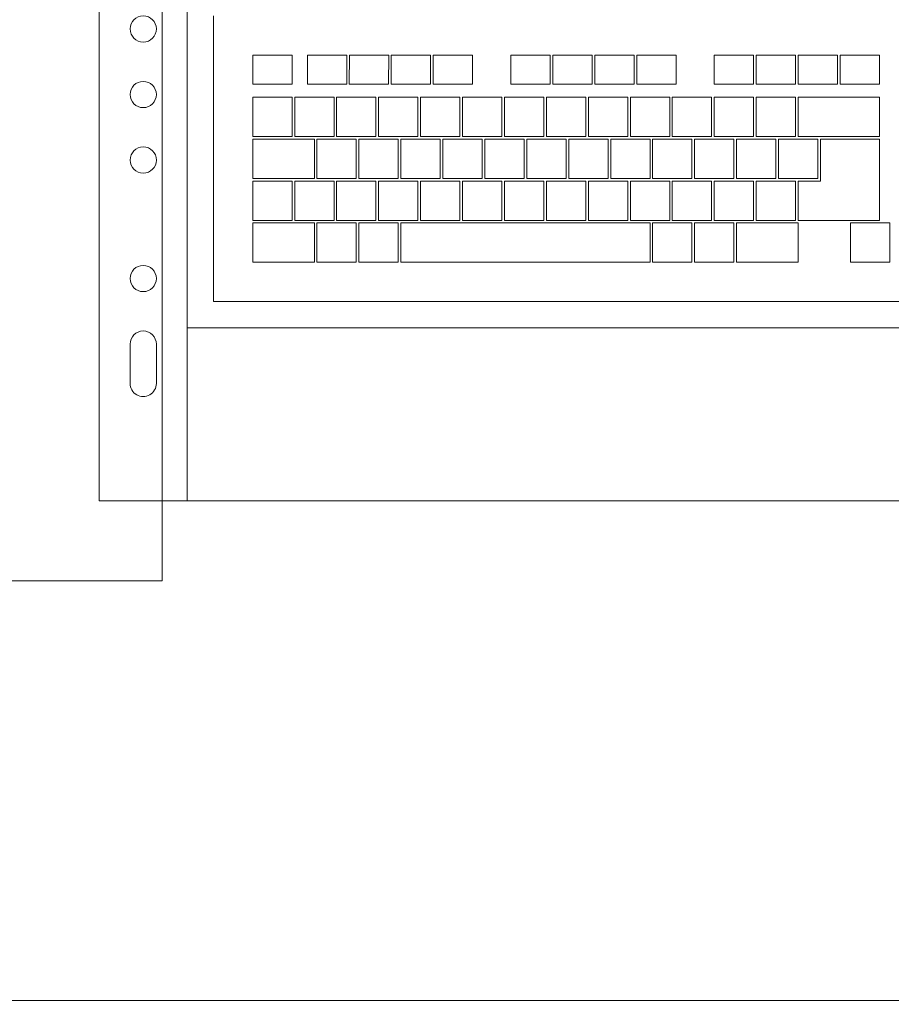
# Model space of a CAD drawing. Header units: millimetres. Extents: x -692150 to 2662533, y -92609 to 65084.
# Tile 578 of 656: x -38650 to -38318, y 23675 to 24051. Entities that reach past the tile are written whole.
import ezdxf
from ezdxf import colors
from ezdxf.entities.mleader import LeaderData, LeaderLine
from ezdxf.math import Vec2, Vec3

# ---------------------------------------------------------------- set-up
doc = ezdxf.new("R2010")
doc.units = ezdxf.units.MM
doc.layers.get('Defpoints').update_dxf_attribs({"color": 30})
for name, color, linetype, lineweight, true_color in [('00_АР_Подложка', 7, 'Continuous', 0, 0x9b9292), ('09_АР_Мебель', 7, 'Continuous', 9, 0x000000), ('1. ПОДЛОЖКА', 7, 'Continuous', 0, 0x9b9292)]:
    doc.layers.add(name, color=color, linetype=linetype, lineweight=lineweight, true_color=true_color)
doc.layers.add('06_АР_Мебель', color=4, linetype='Continuous', lineweight=9)
doc.layers.add('17_АР_Текст', color=235, linetype='Continuous', lineweight=0)
doc.layers.add('11_АР_Номер мебели', color=1, linetype='Continuous', lineweight=13, plot=False)
doc.styles.add('_ТЕКСТОВЫЙ', font='arial.ttf', dxfattribs={"width": 0.8})
doc.styles.get("Standard").update_dxf_attribs({"font": 'arial.ttf'})

# ---------------------------------------------------------------- blocks, each defined once
blk = doc.blocks.new('_DotSmall')
at = {"color": 0, "linetype": 'ByBlock', "const_width": 0.5}
blk.add_lwpolyline([(-0.0625, 0, 1), (0.0625, 0, 1)], format="xyb", close=True, dxfattribs=at)
blk = doc.blocks.new('_Dot')
at = {"color": 0, "linetype": 'ByBlock', "lineweight": -2}
blk.add_line((-0.5, 0), (-1, 0), dxfattribs=at)
at = {"color": 0, "linetype": 'ByBlock', "const_width": 0.5}
blk.add_lwpolyline([(-0.25, 0, 1), (0.25, 0, 1)], format="xyb", close=True, dxfattribs=at)
blk = doc.blocks.new('Компьютер')
at = {"layer": '00_АР_Подложка', "lineweight": 0}
for p, q in [((-248.04, -7.03), (-240.97, -206.91)), ((-274.45, -208.09), (-281.52, -8.22)), ((-233.66, -130.6), (-237.52, -21.67)), ((-31.11, -29.37), (-46.11, -29.9)), ((-45.72, -40.9), (-46.11, -29.9)), ((-31.11, -29.37), (-30.73, -40.37)), ((-15.12, -28.81), (-30.12, -29.34)), ((-29.73, -40.33), (-30.12, -29.34)), ((-15.12, -28.81), (-14.74, -39.8)), ((0.87, -28.24), (-14.13, -28.77)), ((-13.74, -39.77), (-14.13, -28.77)), ((0.87, -28.24), (1.25, -39.24)), ((16.86, -27.68), (1.86, -28.21)), ((2.25, -39.2), (1.86, -28.21)), ((16.86, -27.68), (17.24, -38.67)), ((-154.2, -33.73), (-169.19, -34.26)), ((-154.2, -33.73), (-153.82, -44.72)), ((-138.21, -33.16), (-153.2, -33.69)), ((-152.82, -44.69), (-153.2, -33.69)), ((-138.21, -33.16), (-137.83, -44.16)), ((-108.65, -32.12), (-123.64, -32.65)), ((-123.25, -43.64), (-123.64, -32.65)), ((-108.65, -32.12), (-108.26, -43.11)), ((-92.66, -31.55), (-107.65, -32.08)), ((-107.26, -43.08), (-107.65, -32.08)), ((-92.66, -31.55), (-92.27, -42.55)), ((-76.67, -30.99), (-91.66, -31.52)), ((-91.27, -42.51), (-91.66, -31.52)), ((-76.67, -30.99), (-76.28, -41.98)), ((-60.68, -30.42), (-75.67, -30.95)), ((-75.28, -41.94), (-75.67, -30.95)), ((-60.68, -30.42), (-60.29, -41.41)), ((-207, -35.6), (-222, -36.13)), ((-221.61, -47.12), (-222, -36.13)), ((-207, -35.6), (-206.62, -46.59)), ((-186.18, -34.86), (-201.17, -35.39)), ((-200.79, -46.39), (-201.17, -35.39)), ((-186.18, -34.86), (-185.8, -45.85)), ((-170.19, -34.3), (-185.18, -34.83)), ((-184.8, -45.82), (-185.18, -34.83)), ((-170.19, -34.3), (-169.81, -45.29)), ((-168.81, -45.25), (-169.19, -34.26)), ((-30.73, -40.37), (-45.72, -40.9)), ((-14.74, -39.8), (-29.73, -40.33)), ((1.25, -39.24), (-13.74, -39.77)), ((17.24, -38.67), (2.25, -39.2)), ((-153.82, -44.72), (-168.81, -45.25)), ((-137.83, -44.16), (-152.82, -44.69)), ((-108.26, -43.11), (-123.25, -43.64)), ((-92.27, -42.55), (-107.26, -43.08)), ((-76.28, -41.98), (-91.27, -42.51)), ((-60.29, -41.41), (-75.28, -41.94)), ((-29.55, -45.33), (-14.56, -44.8)), ((-14.56, -44.8), (-14.03, -59.79)), ((-13.56, -44.76), (17.42, -43.67)), ((-13.03, -59.75), (-13.56, -44.76)), ((17.42, -43.67), (17.95, -58.66)), ((-206.62, -46.59), (-221.61, -47.12)), ((-185.8, -45.85), (-200.79, -46.39)), ((-169.81, -45.29), (-184.8, -45.82)), ((-141.48, -49.29), (-126.49, -48.76)), ((-126.49, -48.76), (-125.96, -63.75)), ((-125.49, -48.72), (-110.5, -48.19)), ((-124.96, -63.71), (-125.49, -48.72)), ((-110.5, -48.19), (-109.97, -63.18)), ((-109.5, -48.16), (-94.51, -47.63)), ((-108.97, -63.15), (-109.5, -48.16)), ((-94.51, -47.63), (-93.98, -62.62)), ((-93.51, -47.59), (-78.52, -47.06)), ((-92.98, -62.58), (-93.51, -47.59)), ((-78.52, -47.06), (-77.99, -62.05)), ((-77.52, -47.03), (-62.53, -46.5)), ((-76.99, -62.02), (-77.52, -47.03)), ((-62.53, -46.5), (-62, -61.49)), ((-61.53, -46.46), (-46.54, -45.93)), ((-61, -61.45), (-61.53, -46.46)), ((-46.54, -45.93), (-46.01, -60.92)), ((-45.54, -45.89), (-30.55, -45.36)), ((-45.01, -60.89), (-45.54, -45.89)), ((-30.55, -45.36), (-30.02, -60.35)), ((-29.02, -60.32), (-29.55, -45.33)), ((-221.43, -52.12), (-206.44, -51.59)), ((-220.9, -67.11), (-221.43, -52.12)), ((-206.44, -51.59), (-205.91, -66.58)), ((-205.44, -51.55), (-190.45, -51.02)), ((-204.91, -66.54), (-205.44, -51.55)), ((-190.45, -51.02), (-189.92, -66.01)), ((-189.45, -50.99), (-174.46, -50.46)), ((-188.92, -65.98), (-189.45, -50.99)), ((-174.46, -50.46), (-173.93, -65.45)), ((-173.46, -50.42), (-158.47, -49.89)), ((-172.93, -65.41), (-173.46, -50.42)), ((-158.47, -49.89), (-157.94, -64.88)), ((-157.47, -49.86), (-142.48, -49.33)), ((-156.94, -64.85), (-157.47, -49.86)), ((-142.48, -49.33), (-141.95, -64.32)), ((-140.95, -64.28), (-141.48, -49.29)), ((-14.03, -59.79), (-29.02, -60.32)), ((17.95, -58.66), (-13.03, -59.75)), ((-4.5, -60.45), (17.99, -59.66)), ((17.99, -59.66), (19.08, -90.64)), ((-125.96, -63.75), (-140.95, -64.28)), ((-109.97, -63.18), (-124.96, -63.71)), ((-93.98, -62.62), (-108.97, -63.15)), ((-100.44, -63.85), (-85.45, -63.32)), ((-77.99, -62.05), (-92.98, -62.58)), ((-85.45, -63.32), (-84.92, -78.31)), ((-84.45, -63.28), (-69.46, -62.75)), ((-83.92, -78.27), (-84.45, -63.28)), ((-62, -61.49), (-76.99, -62.02)), ((-69.46, -62.75), (-68.93, -77.74)), ((-68.46, -62.72), (-53.47, -62.19)), ((-67.93, -77.71), (-68.46, -62.72)), ((-46.01, -60.92), (-61, -61.45)), ((-53.47, -62.19), (-52.94, -77.18)), ((-52.47, -62.15), (-37.48, -61.62)), ((-51.94, -77.14), (-52.47, -62.15)), ((-30.02, -60.35), (-45.01, -60.89)), ((-37.48, -61.62), (-36.95, -76.61)), ((-36.48, -61.58), (-21.49, -61.05)), ((-35.95, -76.57), (-36.48, -61.58)), ((-21.49, -61.05), (-20.96, -76.04)), ((-20.49, -61.02), (-5.5, -60.49)), ((-19.96, -76.01), (-20.49, -61.02)), ((-5.5, -60.49), (-4.97, -75.48)), ((-3.93, -76.44), (-4.5, -60.45)), ((-205.91, -66.58), (-220.9, -67.11)), ((-220.86, -68.11), (-197.38, -67.28)), ((-189.92, -66.01), (-204.91, -66.54)), ((-197.38, -67.28), (-196.85, -82.27)), ((-196.38, -67.24), (-181.39, -66.71)), ((-195.85, -82.23), (-196.38, -67.24)), ((-173.93, -65.45), (-188.92, -65.98)), ((-181.39, -66.71), (-180.86, -81.7)), ((-180.39, -66.68), (-165.4, -66.15)), ((-179.86, -81.67), (-180.39, -66.68)), ((-157.94, -64.88), (-172.93, -65.41)), ((-165.4, -66.15), (-164.87, -81.14)), ((-164.4, -66.11), (-149.41, -65.58)), ((-163.87, -81.1), (-164.4, -66.11)), ((-141.95, -64.32), (-156.94, -64.85)), ((-149.41, -65.58), (-148.88, -80.57)), ((-148.41, -65.54), (-133.42, -65.01)), ((-147.88, -80.54), (-148.41, -65.54)), ((-133.42, -65.01), (-132.89, -80.01)), ((-132.42, -64.98), (-117.43, -64.45)), ((-131.89, -79.97), (-132.42, -64.98)), ((-117.43, -64.45), (-116.9, -79.44)), ((-116.43, -64.41), (-101.44, -63.88)), ((-115.9, -79.4), (-116.43, -64.41)), ((-101.44, -63.88), (-100.91, -78.87)), ((-99.91, -78.84), (-100.44, -63.85)), ((-220.33, -83.1), (-220.86, -68.11)), ((-84.92, -78.31), (-99.91, -78.84)), ((-68.93, -77.74), (-83.92, -78.27)), ((-76.39, -79.01), (-61.4, -78.48)), ((-52.94, -77.18), (-67.93, -77.71)), ((-61.4, -78.48), (-60.87, -93.47)), ((-60.4, -78.44), (-45.41, -77.91)), ((-59.87, -93.43), (-60.4, -78.44)), ((-36.95, -76.61), (-51.94, -77.14)), ((-45.41, -77.91), (-44.88, -92.9)), ((-44.41, -77.87), (-29.42, -77.34)), ((-43.88, -92.87), (-44.41, -77.87)), ((-20.96, -76.04), (-35.95, -76.57)), ((-29.42, -77.34), (-28.89, -92.33)), ((-28.42, -77.31), (-13.43, -76.78)), ((-27.89, -92.3), (-28.42, -77.31)), ((-4.97, -75.48), (-19.96, -76.01)), ((-13.43, -76.78), (-12.9, -91.77)), ((-12.43, -76.74), (-3.93, -76.44)), ((-11.9, -91.73), (-12.43, -76.74)), ((-196.85, -82.27), (-220.33, -83.1)), ((-180.86, -81.7), (-195.85, -82.23)), ((-188.32, -82.97), (-173.33, -82.44)), ((-164.87, -81.14), (-179.86, -81.67)), ((-173.33, -82.44), (-172.8, -97.43)), ((-172.33, -82.4), (-157.34, -81.87)), ((-171.8, -97.39), (-172.33, -82.4)), ((-148.88, -80.57), (-163.87, -81.1)), ((-157.34, -81.87), (-156.81, -96.86)), ((-156.34, -81.84), (-141.35, -81.31)), ((-155.81, -96.83), (-156.34, -81.84)), ((-132.89, -80.01), (-147.88, -80.54)), ((-141.35, -81.31), (-140.82, -96.3)), ((-140.35, -81.27), (-125.36, -80.74)), ((-139.82, -96.26), (-140.35, -81.27)), ((-116.9, -79.44), (-131.89, -79.97)), ((-125.36, -80.74), (-124.83, -95.73)), ((-124.36, -80.7), (-109.37, -80.17)), ((-123.83, -95.69), (-124.36, -80.7)), ((-100.91, -78.87), (-115.9, -79.4)), ((-109.37, -80.17), (-108.84, -95.16)), ((-108.37, -80.14), (-93.38, -79.61)), ((-107.84, -95.13), (-108.37, -80.14)), ((-93.38, -79.61), (-92.85, -94.6)), ((-92.38, -79.57), (-77.39, -79.04)), ((-91.85, -94.56), (-92.38, -79.57)), ((-77.39, -79.04), (-76.86, -94.03)), ((-75.86, -94), (-76.39, -79.01)), ((-220.3, -84.1), (-205.31, -83.57)), ((-219.77, -99.09), (-220.3, -84.1)), ((-205.31, -83.57), (-204.78, -98.56)), ((-204.31, -83.53), (-189.32, -83)), ((-203.78, -98.52), (-204.31, -83.53)), ((-189.32, -83), (-188.79, -97.99)), ((-187.79, -97.96), (-188.32, -82.97)), ((-60.87, -93.47), (-75.86, -94)), ((-44.88, -92.9), (-59.87, -93.43)), ((-51.34, -94.13), (-36.35, -93.6)), ((-28.89, -92.33), (-43.88, -92.87)), ((-36.35, -93.6), (-35.82, -108.59)), ((-35.35, -93.56), (-11.86, -92.73)), ((-34.82, -108.55), (-35.35, -93.56)), ((-12.9, -91.77), (-27.89, -92.3)), ((19.08, -90.64), (-11.9, -91.73)), ((-11.86, -92.73), (-11.33, -107.72)), ((8.13, -92.03), (23.12, -91.5)), ((8.66, -107.02), (8.13, -92.03)), ((23.12, -91.5), (23.65, -106.49)), ((-172.8, -97.43), (-187.79, -97.96)), ((-156.81, -96.86), (-171.8, -97.39)), ((-163.27, -98.09), (-68.33, -94.73)), ((-140.82, -96.3), (-155.81, -96.83)), ((-124.83, -95.73), (-139.82, -96.26)), ((-108.84, -95.16), (-123.83, -95.69)), ((-92.85, -94.6), (-107.84, -95.13)), ((-76.86, -94.03), (-91.85, -94.56)), ((-68.33, -94.73), (-67.8, -109.72)), ((-67.33, -94.7), (-52.34, -94.17)), ((-66.8, -109.69), (-67.33, -94.7)), ((-52.34, -94.17), (-51.81, -109.16)), ((-50.81, -109.12), (-51.34, -94.13)), ((-204.78, -98.56), (-219.77, -99.09)), ((-219.73, -100.09), (-196.25, -99.26)), ((-219.2, -115.08), (-219.73, -100.09)), ((-188.79, -97.99), (-203.78, -98.52)), ((-196.25, -99.26), (-195.72, -114.25)), ((-195.25, -99.22), (-180.26, -98.69)), ((-194.72, -114.21), (-195.25, -99.22)), ((-180.26, -98.69), (-179.73, -113.68)), ((-179.26, -98.66), (-164.27, -98.13)), ((-178.73, -113.65), (-179.26, -98.66)), ((-164.27, -98.13), (-163.74, -113.12)), ((-162.74, -113.08), (-163.27, -98.09)), ((-35.82, -108.59), (-50.81, -109.12)), ((-11.33, -107.72), (-34.82, -108.55)), ((23.65, -106.49), (8.66, -107.02)), ((-67.8, -109.72), (-162.74, -113.08)), ((-51.81, -109.16), (-66.8, -109.69)), ((-195.72, -114.25), (-219.2, -115.08)), ((-179.73, -113.68), (-194.72, -114.21)), ((-163.74, -113.12), (-178.73, -113.65)), ((139.11, -117.41), (-233.66, -130.6)), ((-243.3, -140.95), (149.45, -127.05)), ((-233.31, -140.59), (-243.3, -140.95)), ((-264.82, -147.9), (-264.29, -162.9)), ((-254.29, -162.54), (-254.83, -147.55)), ((185.27, -191.82), (-274.45, -208.09))]:
    blk.add_line(p, q, dxfattribs=at)
for centre in [(-264.07, -27.61), (-263.19, -52.6), (-262.3, -77.58), (-260.71, -122.74)]:
    blk.add_circle(centre, 5, dxfattribs=at)
for centre, start, end in [((-259.82, -147.73), 2.0267, 182.0267), ((-259.29, -162.72), 182.0267, 2.0267)]:
    blk.add_arc(centre, 5, start, end, dxfattribs=at)
at = {"layer": '06_АР_Мебель', "lineweight": 0}
for p, q in [((-248.04, -7.03), (-240.97, -206.91)), ((-274.45, -208.09), (-281.52, -8.22)), ((-233.66, -130.6), (-237.52, -21.67)), ((-31.11, -29.37), (-46.11, -29.9)), ((-45.72, -40.9), (-46.11, -29.9)), ((-31.11, -29.37), (-30.73, -40.37)), ((-15.12, -28.81), (-30.12, -29.34)), ((-29.73, -40.33), (-30.12, -29.34)), ((-15.12, -28.81), (-14.74, -39.8)), ((0.87, -28.24), (-14.13, -28.77)), ((-13.74, -39.77), (-14.13, -28.77)), ((0.87, -28.24), (1.25, -39.24)), ((16.86, -27.68), (1.86, -28.21)), ((2.25, -39.2), (1.86, -28.21)), ((16.86, -27.68), (17.24, -38.67)), ((-154.2, -33.73), (-169.19, -34.26)), ((-154.2, -33.73), (-153.82, -44.72)), ((-138.21, -33.16), (-153.2, -33.69)), ((-152.82, -44.69), (-153.2, -33.69)), ((-138.21, -33.16), (-137.83, -44.16)), ((-108.65, -32.12), (-123.64, -32.65)), ((-123.25, -43.64), (-123.64, -32.65)), ((-108.65, -32.12), (-108.26, -43.11)), ((-92.66, -31.55), (-107.65, -32.08)), ((-107.26, -43.08), (-107.65, -32.08)), ((-92.66, -31.55), (-92.27, -42.55)), ((-76.67, -30.99), (-91.66, -31.52)), ((-91.27, -42.51), (-91.66, -31.52)), ((-76.67, -30.99), (-76.28, -41.98)), ((-60.68, -30.42), (-75.67, -30.95)), ((-75.28, -41.94), (-75.67, -30.95)), ((-60.68, -30.42), (-60.29, -41.41)), ((-207, -35.6), (-222, -36.13)), ((-221.61, -47.12), (-222, -36.13)), ((-207, -35.6), (-206.62, -46.59)), ((-186.18, -34.86), (-201.17, -35.39)), ((-200.79, -46.39), (-201.17, -35.39)), ((-186.18, -34.86), (-185.8, -45.85)), ((-170.19, -34.3), (-185.18, -34.83)), ((-184.8, -45.82), (-185.18, -34.83)), ((-170.19, -34.3), (-169.81, -45.29)), ((-168.81, -45.25), (-169.19, -34.26)), ((-30.73, -40.37), (-45.72, -40.9)), ((-14.74, -39.8), (-29.73, -40.33)), ((1.25, -39.24), (-13.74, -39.77)), ((17.24, -38.67), (2.25, -39.2)), ((-153.82, -44.72), (-168.81, -45.25)), ((-137.83, -44.16), (-152.82, -44.69)), ((-108.26, -43.11), (-123.25, -43.64)), ((-92.27, -42.55), (-107.26, -43.08)), ((-76.28, -41.98), (-91.27, -42.51)), ((-60.29, -41.41), (-75.28, -41.94)), ((-29.55, -45.33), (-14.56, -44.8)), ((-14.56, -44.8), (-14.03, -59.79)), ((-13.56, -44.76), (17.42, -43.67)), ((-13.03, -59.75), (-13.56, -44.76)), ((17.42, -43.67), (17.95, -58.66)), ((-206.62, -46.59), (-221.61, -47.12)), ((-185.8, -45.85), (-200.79, -46.39)), ((-169.81, -45.29), (-184.8, -45.82)), ((-141.48, -49.29), (-126.49, -48.76)), ((-126.49, -48.76), (-125.96, -63.75)), ((-125.49, -48.72), (-110.5, -48.19)), ((-124.96, -63.71), (-125.49, -48.72)), ((-110.5, -48.19), (-109.97, -63.18)), ((-109.5, -48.16), (-94.51, -47.63)), ((-108.97, -63.15), (-109.5, -48.16)), ((-94.51, -47.63), (-93.98, -62.62)), ((-93.51, -47.59), (-78.52, -47.06)), ((-92.98, -62.58), (-93.51, -47.59)), ((-78.52, -47.06), (-77.99, -62.05)), ((-77.52, -47.03), (-62.53, -46.5)), ((-76.99, -62.02), (-77.52, -47.03)), ((-62.53, -46.5), (-62, -61.49)), ((-61.53, -46.46), (-46.54, -45.93)), ((-61, -61.45), (-61.53, -46.46)), ((-46.54, -45.93), (-46.01, -60.92)), ((-45.54, -45.89), (-30.55, -45.36)), ((-45.01, -60.89), (-45.54, -45.89)), ((-30.55, -45.36), (-30.02, -60.35)), ((-29.02, -60.32), (-29.55, -45.33)), ((-221.43, -52.12), (-206.44, -51.59)), ((-220.9, -67.11), (-221.43, -52.12)), ((-206.44, -51.59), (-205.91, -66.58)), ((-205.44, -51.55), (-190.45, -51.02)), ((-204.91, -66.54), (-205.44, -51.55)), ((-190.45, -51.02), (-189.92, -66.01)), ((-189.45, -50.99), (-174.46, -50.46)), ((-188.92, -65.98), (-189.45, -50.99)), ((-174.46, -50.46), (-173.93, -65.45)), ((-173.46, -50.42), (-158.47, -49.89)), ((-172.93, -65.41), (-173.46, -50.42)), ((-158.47, -49.89), (-157.94, -64.88)), ((-157.47, -49.86), (-142.48, -49.33)), ((-156.94, -64.85), (-157.47, -49.86)), ((-142.48, -49.33), (-141.95, -64.32)), ((-140.95, -64.28), (-141.48, -49.29)), ((-14.03, -59.79), (-29.02, -60.32)), ((17.95, -58.66), (-13.03, -59.75)), ((-4.5, -60.45), (17.99, -59.66)), ((17.99, -59.66), (19.08, -90.64)), ((-125.96, -63.75), (-140.95, -64.28)), ((-109.97, -63.18), (-124.96, -63.71)), ((-93.98, -62.62), (-108.97, -63.15)), ((-100.44, -63.85), (-85.45, -63.32)), ((-77.99, -62.05), (-92.98, -62.58)), ((-85.45, -63.32), (-84.92, -78.31)), ((-84.45, -63.28), (-69.46, -62.75)), ((-83.92, -78.27), (-84.45, -63.28)), ((-62, -61.49), (-76.99, -62.02)), ((-69.46, -62.75), (-68.93, -77.74)), ((-68.46, -62.72), (-53.47, -62.19)), ((-67.93, -77.71), (-68.46, -62.72)), ((-46.01, -60.92), (-61, -61.45)), ((-53.47, -62.19), (-52.94, -77.18)), ((-52.47, -62.15), (-37.48, -61.62)), ((-51.94, -77.14), (-52.47, -62.15)), ((-30.02, -60.35), (-45.01, -60.89)), ((-37.48, -61.62), (-36.95, -76.61)), ((-36.48, -61.58), (-21.49, -61.05)), ((-35.95, -76.57), (-36.48, -61.58)), ((-21.49, -61.05), (-20.96, -76.04)), ((-20.49, -61.02), (-5.5, -60.49)), ((-19.96, -76.01), (-20.49, -61.02)), ((-5.5, -60.49), (-4.97, -75.48)), ((-3.93, -76.44), (-4.5, -60.45)), ((-205.91, -66.58), (-220.9, -67.11)), ((-220.86, -68.11), (-197.38, -67.28)), ((-189.92, -66.01), (-204.91, -66.54)), ((-197.38, -67.28), (-196.85, -82.27)), ((-196.38, -67.24), (-181.39, -66.71)), ((-195.85, -82.23), (-196.38, -67.24)), ((-173.93, -65.45), (-188.92, -65.98)), ((-181.39, -66.71), (-180.86, -81.7)), ((-180.39, -66.68), (-165.4, -66.15)), ((-179.86, -81.67), (-180.39, -66.68)), ((-157.94, -64.88), (-172.93, -65.41)), ((-165.4, -66.15), (-164.87, -81.14)), ((-164.4, -66.11), (-149.41, -65.58)), ((-163.87, -81.1), (-164.4, -66.11)), ((-141.95, -64.32), (-156.94, -64.85)), ((-149.41, -65.58), (-148.88, -80.57)), ((-148.41, -65.54), (-133.42, -65.01)), ((-147.88, -80.54), (-148.41, -65.54)), ((-133.42, -65.01), (-132.89, -80.01)), ((-132.42, -64.98), (-117.43, -64.45)), ((-131.89, -79.97), (-132.42, -64.98)), ((-117.43, -64.45), (-116.9, -79.44)), ((-116.43, -64.41), (-101.44, -63.88)), ((-115.9, -79.4), (-116.43, -64.41)), ((-101.44, -63.88), (-100.91, -78.87)), ((-99.91, -78.84), (-100.44, -63.85)), ((-220.33, -83.1), (-220.86, -68.11)), ((-84.92, -78.31), (-99.91, -78.84)), ((-68.93, -77.74), (-83.92, -78.27)), ((-76.39, -79.01), (-61.4, -78.48)), ((-52.94, -77.18), (-67.93, -77.71)), ((-61.4, -78.48), (-60.87, -93.47)), ((-60.4, -78.44), (-45.41, -77.91)), ((-59.87, -93.43), (-60.4, -78.44)), ((-36.95, -76.61), (-51.94, -77.14)), ((-45.41, -77.91), (-44.88, -92.9)), ((-44.41, -77.87), (-29.42, -77.34)), ((-43.88, -92.87), (-44.41, -77.87)), ((-20.96, -76.04), (-35.95, -76.57)), ((-29.42, -77.34), (-28.89, -92.33)), ((-28.42, -77.31), (-13.43, -76.78)), ((-27.89, -92.3), (-28.42, -77.31)), ((-4.97, -75.48), (-19.96, -76.01)), ((-13.43, -76.78), (-12.9, -91.77)), ((-12.43, -76.74), (-3.93, -76.44)), ((-11.9, -91.73), (-12.43, -76.74)), ((-196.85, -82.27), (-220.33, -83.1)), ((-180.86, -81.7), (-195.85, -82.23)), ((-188.32, -82.97), (-173.33, -82.44)), ((-164.87, -81.14), (-179.86, -81.67)), ((-173.33, -82.44), (-172.8, -97.43)), ((-172.33, -82.4), (-157.34, -81.87)), ((-171.8, -97.39), (-172.33, -82.4)), ((-148.88, -80.57), (-163.87, -81.1)), ((-157.34, -81.87), (-156.81, -96.86)), ((-156.34, -81.84), (-141.35, -81.31)), ((-155.81, -96.83), (-156.34, -81.84)), ((-132.89, -80.01), (-147.88, -80.54)), ((-141.35, -81.31), (-140.82, -96.3)), ((-140.35, -81.27), (-125.36, -80.74)), ((-139.82, -96.26), (-140.35, -81.27)), ((-116.9, -79.44), (-131.89, -79.97)), ((-125.36, -80.74), (-124.83, -95.73)), ((-124.36, -80.7), (-109.37, -80.17)), ((-123.83, -95.69), (-124.36, -80.7)), ((-100.91, -78.87), (-115.9, -79.4)), ((-109.37, -80.17), (-108.84, -95.16)), ((-108.37, -80.14), (-93.38, -79.61)), ((-107.84, -95.13), (-108.37, -80.14)), ((-93.38, -79.61), (-92.85, -94.6)), ((-92.38, -79.57), (-77.39, -79.04)), ((-91.85, -94.56), (-92.38, -79.57)), ((-77.39, -79.04), (-76.86, -94.03)), ((-75.86, -94), (-76.39, -79.01)), ((-220.3, -84.1), (-205.31, -83.57)), ((-219.77, -99.09), (-220.3, -84.1)), ((-205.31, -83.57), (-204.78, -98.56)), ((-204.31, -83.53), (-189.32, -83)), ((-203.78, -98.52), (-204.31, -83.53)), ((-189.32, -83), (-188.79, -97.99)), ((-187.79, -97.96), (-188.32, -82.97)), ((-60.87, -93.47), (-75.86, -94)), ((-44.88, -92.9), (-59.87, -93.43)), ((-51.34, -94.13), (-36.35, -93.6)), ((-28.89, -92.33), (-43.88, -92.87)), ((-36.35, -93.6), (-35.82, -108.59)), ((-35.35, -93.56), (-11.86, -92.73)), ((-34.82, -108.55), (-35.35, -93.56)), ((-12.9, -91.77), (-27.89, -92.3)), ((19.08, -90.64), (-11.9, -91.73)), ((-11.86, -92.73), (-11.33, -107.72)), ((8.13, -92.03), (23.12, -91.5)), ((8.66, -107.02), (8.13, -92.03)), ((23.12, -91.5), (23.65, -106.49)), ((-172.8, -97.43), (-187.79, -97.96)), ((-156.81, -96.86), (-171.8, -97.39)), ((-163.27, -98.09), (-68.33, -94.73)), ((-140.82, -96.3), (-155.81, -96.83)), ((-124.83, -95.73), (-139.82, -96.26)), ((-108.84, -95.16), (-123.83, -95.69)), ((-92.85, -94.6), (-107.84, -95.13)), ((-76.86, -94.03), (-91.85, -94.56)), ((-68.33, -94.73), (-67.8, -109.72)), ((-67.33, -94.7), (-52.34, -94.17)), ((-66.8, -109.69), (-67.33, -94.7)), ((-52.34, -94.17), (-51.81, -109.16)), ((-50.81, -109.12), (-51.34, -94.13)), ((-204.78, -98.56), (-219.77, -99.09)), ((-219.73, -100.09), (-196.25, -99.26)), ((-219.2, -115.08), (-219.73, -100.09)), ((-188.79, -97.99), (-203.78, -98.52)), ((-196.25, -99.26), (-195.72, -114.25)), ((-195.25, -99.22), (-180.26, -98.69)), ((-194.72, -114.21), (-195.25, -99.22)), ((-180.26, -98.69), (-179.73, -113.68)), ((-179.26, -98.66), (-164.27, -98.13)), ((-178.73, -113.65), (-179.26, -98.66)), ((-164.27, -98.13), (-163.74, -113.12)), ((-162.74, -113.08), (-163.27, -98.09)), ((-35.82, -108.59), (-50.81, -109.12)), ((-11.33, -107.72), (-34.82, -108.55)), ((23.65, -106.49), (8.66, -107.02)), ((-67.8, -109.72), (-162.74, -113.08)), ((-51.81, -109.16), (-66.8, -109.69)), ((-195.72, -114.25), (-219.2, -115.08)), ((-179.73, -113.68), (-194.72, -114.21)), ((-163.74, -113.12), (-178.73, -113.65)), ((139.11, -117.41), (-233.66, -130.6)), ((-243.3, -140.95), (149.45, -127.05)), ((-233.31, -140.59), (-243.3, -140.95)), ((-264.82, -147.9), (-264.29, -162.9)), ((-254.29, -162.54), (-254.83, -147.55)), ((185.27, -191.82), (-274.45, -208.09))]:
    blk.add_line(p, q, dxfattribs=at)
for centre in [(-264.07, -27.61), (-263.19, -52.6), (-262.3, -77.58), (-260.71, -122.74)]:
    blk.add_circle(centre, 5, dxfattribs=at)
for centre, start, end in [((-259.82, -147.73), 2.0267, 182.0267), ((-259.29, -162.72), 182.0267, 2.0267)]:
    blk.add_arc(centre, 5, start, end, dxfattribs=at)
blk = doc.blocks.new('Стол 1400')
at = {"layer": '09_АР_Мебель'}
blk.add_line((1400, -700), (0, -700), dxfattribs=at)
at = {"flags": 1}
for tag, p in [('КОД_ОБОРУДОВАНИЯ', (16.2, 170.09)), ('ДОП_ИНФОРМАЦИЯ', (16.2, 117.94)), ('ДОГОВОР', (15.93, 45.48))]:
    blk.add_attdef(tag, p, '', height=25, dxfattribs=at)
at = {"layer": '11_АР_Номер мебели'}
blk.add_attdef('Номер', (98.9, -605.29), '', height=100, dxfattribs=at)
blk = doc.blocks.new('Тумба подкатная для производственных помещений')
at = {"layer": '09_АР_Мебель'}
blk.add_lwpolyline([(430, 500), (0, 500), (0, 0), (430, 0)], close=True, dxfattribs=at)
at = {"flags": 1}
for tag, p in [('КОД_ОБОРУДОВАНИЯ', (7.73, 623.4)), ('ДОП_ИНФОРМАЦИЯ', (7.73, 571.24)), ('ДОГОВОР', (8.24, 510.8))]:
    blk.add_attdef(tag, p, '', height=25, dxfattribs=at)
at = {"layer": '11_АР_Номер мебели'}
blk.add_attdef('Номер', (98.35, 41.47), '', height=100, dxfattribs=at)
blk = doc.blocks.new('*U263')
at = {"layer": '1. ПОДЛОЖКА'}
blk.add_lwpolyline([(1400, 0), (0, 0), (0, -700), (1400, -700)], close=True, dxfattribs=at)
for name, p in [('Стол 1400', (0, 0)), ('Тумба подкатная для производственных помещений', (34.76, -540))]:
    blk.add_blockref(name, p)
at = {"layer": '09_АР_Мебель', "rotation": 357.9733182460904}
blk.add_blockref('Компьютер', (722.46, -311.25), dxfattribs=at)

msp = doc.modelspace()

# ---------------------------------------------------------------- block references
at = {"lineweight": 35}
msp.add_blockref('*U263', (-39060.78, 24376.96), dxfattribs=at)

# ---------------------------------------------------------------- leaders
at = {"layer": '17_АР_Текст', "color": 1, "lineweight": 18}
ml = msp.add_multileader_mtext('Standard', dxfattribs=at)
ml.set_content('{\\C1;Карманы для бланков только в СОПС}', color=1, style='_ТЕКСТОВЫЙ')
ml.set_leader_properties(lineweight=0)
ml.set_arrow_properties(name='DOT')
ml.build(insert=Vec2(0, 0))
ml.multileader.update_dxf_attribs({"text_left_attachment_type": 6, "text_right_attachment_type": 6, "dogleg_length": 0.36, "arrow_head_size": 50, "scale": 100})
ctx = ml.context
ctx.base_point, ctx.scale, ctx.char_height, ctx.arrow_head_size, ctx.landing_gap_size, ctx.plane_origin = Vec3(-29314.52, 48068.19), 100, 100, 50, 100, Vec3(-25566.86, 52909.06)
ctx.left_attachment, ctx.right_attachment, ctx.text_align_type, ctx.attachment_type = 6, 6, 1, 2
notes = []
notes.append((ctx, [(0, (0, 0, 0), (0, 0), (1, 0), 1, [])]))
ctx.mtext.insert, ctx.mtext.width, ctx.mtext.defined_height, ctx.mtext.alignment, ctx.mtext.flow_direction = Vec3(-27210.56, 48368.19), 4035.2378, 815.52, 2, 5
ml = msp.add_multileader_mtext('Standard', dxfattribs=at)
ml.set_content('{\\fCalibri|b0|i0|c204|p34;\\H0.91667x;\\LКарманы для бланков\\l - СОПС, крепятся на стол МГН и стол для ЦСУ (1400 мм.);\\P\\LИнформ. Стенд А4 на 8 карманов\\l - ГОПС/СОПС, крепится по старым правилам, при отсутствии возможности крепления особенно в СОПСах (отсутствие свободного места на стене или нехватка стены по длине - размещается папка с информацией на столе МГН или столе для ЦСУ).\\P\\LРекламно_информационный стенд\\l - ГОПС/СОПС размещается в клиентском зале, также возможно размещение в тамбуре при условии хорошей освещенности и при условии открывания двери стенд будет виден более чем на 50%. Также стенд должен находиться в прямой видимости для клиентов и ничем не загораживаться.}', color=1, style='_ТЕКСТОВЫЙ')
ml.set_leader_properties(lineweight=0)
ml.set_arrow_properties(name='DOT')
ml.build(insert=Vec2(0, 0))
ml.multileader.update_dxf_attribs({"text_left_attachment_type": 6, "text_right_attachment_type": 6, "dogleg_length": 0.36, "arrow_head_size": 50, "scale": 100})
ctx = ml.context
ctx.base_point, ctx.scale, ctx.char_height, ctx.arrow_head_size, ctx.landing_gap_size, ctx.plane_origin = Vec3(-27020.92, 45459.44), 100, 100, 50, 100, Vec3(-22944.22, 54969.07)
ctx.left_attachment, ctx.right_attachment, ctx.text_align_type, ctx.attachment_type = 6, 6, 1, 2
notes.append((ctx, [(0, (0, 0, 0), (0, 0), (1, 0), 1, [])]))
ctx.mtext.insert, ctx.mtext.width, ctx.mtext.defined_height, ctx.mtext.alignment, ctx.mtext.flow_direction = Vec3(-24919.4, 45773.6), 2892.94, 2008.72, 2, 5
at = {"layer": '17_АР_Текст', "lineweight": 18}
ml = msp.add_multileader_mtext('Standard', dxfattribs=at)
ml.set_content('{\\C1;Если нет отдельного помещения.}', color=256, style='_ТЕКСТОВЫЙ')
ml.set_leader_properties(lineweight=0)
ml.set_arrow_properties(name='DOT')
ml.build(insert=Vec2(0, 0))
ml.multileader.update_dxf_attribs({"text_left_attachment_type": 6, "text_right_attachment_type": 6, "dogleg_length": 0.36, "arrow_head_size": 50, "scale": 100})
ctx = ml.context
ctx.base_point, ctx.scale, ctx.char_height, ctx.arrow_head_size, ctx.landing_gap_size, ctx.plane_origin = Vec3(-53487.45, 28479.17), 100, 200, 50, 100, Vec3(-50500.38, 32774.12)
ctx.left_attachment, ctx.right_attachment, ctx.attachment_type = 6, 6, 2
notes.append((ctx, [(0, (0, 0, 0), (0, 0), (1, 0), 1, [])]))
ctx.mtext.insert, ctx.mtext.width, ctx.mtext.defined_height, ctx.mtext.flow_direction = Vec3(-53387.45, 28780.5), 2047.5875, 815.52, 5
ml = msp.add_multileader_mtext('Standard', dxfattribs=at)
ml.set_content('Отдел доставки {\\L0,0}', color=256, style='_ТЕКСТОВЫЙ')
ml.set_leader_properties(lineweight=0)
ml.set_arrow_properties(name='DOT')
ml.build(insert=Vec2(0, 0))
ml.multileader.update_dxf_attribs({"text_left_attachment_type": 6, "text_right_attachment_type": 6, "dogleg_length": 0.36, "arrow_head_size": 50, "scale": 100})
ctx = ml.context
ctx.base_point, ctx.scale, ctx.char_height, ctx.arrow_head_size, ctx.landing_gap_size, ctx.plane_origin = Vec3(-40098.31, 26367.05), 100, 250, 50, 100, Vec3(-32960.64, 30414.13)
ctx.left_attachment, ctx.right_attachment, ctx.attachment_type = 6, 6, 2
notes.append((ctx, [(0, (0, 0, 0), (0, 0), (1, 0), 1, [])]))
ctx.mtext.insert, ctx.mtext.width, ctx.mtext.defined_height, ctx.mtext.flow_direction = Vec3(-39998.31, 26668.38), 2751.8282, 815.52, 5
ml = msp.add_multileader_mtext('Standard', dxfattribs=at)
ml.set_content('{\\C1;Если отдельное помещение.}', color=256, style='_ТЕКСТОВЫЙ')
ml.set_leader_properties(lineweight=0)
ml.set_arrow_properties(name='DOT')
ml.build(insert=Vec2(0, 0))
ml.multileader.update_dxf_attribs({"text_left_attachment_type": 6, "text_right_attachment_type": 6, "dogleg_length": 0.36, "arrow_head_size": 50, "scale": 100})
ctx = ml.context
ctx.base_point, ctx.scale, ctx.char_height, ctx.arrow_head_size, ctx.landing_gap_size, ctx.plane_origin = Vec3(-53458.41, 25040.97), 100, 200, 50, 100, Vec3(-49200.51, 29330.13)
ctx.left_attachment, ctx.right_attachment, ctx.attachment_type = 6, 6, 2
notes.append((ctx, [(0, (0, 0, 0), (0, 0), (1, 0), 1, [])]))
ctx.mtext.insert, ctx.mtext.width, ctx.mtext.defined_height, ctx.mtext.flow_direction = Vec3(-53358.41, 25342.3), 2206.5981, 815.52, 5
ml = msp.add_multileader_mtext('Standard', dxfattribs=at)
ml.set_content('Стол упаковочный', color=256, style='_ТЕКСТОВЫЙ')
ml.set_leader_properties(lineweight=0)
ml.set_arrow_properties(name='DOT')
ml.build(insert=Vec2(0, 0))
ml.multileader.update_dxf_attribs({"text_left_attachment_type": 6, "text_right_attachment_type": 6, "dogleg_length": 0.36, "arrow_head_size": 50, "scale": 100})
ctx = ml.context
ctx.base_point, ctx.scale, ctx.char_height, ctx.arrow_head_size, ctx.landing_gap_size, ctx.plane_origin = Vec3(-59543.93, 24465.64), 100, 250, 50, 100, Vec3(-53260.07, 29841.85)
ctx.left_attachment, ctx.right_attachment, ctx.attachment_type = 6, 6, 2
notes.append((ctx, [(1, (1, 1, 0), (-59579.93, 24465.64), (1, 0), 36, [(0, [(-59574.4, 23566.89)], 0, [])])]))
ctx.mtext.insert, ctx.mtext.width, ctx.mtext.defined_height, ctx.mtext.flow_direction = Vec3(-59443.93, 24789.14), 2013.9311, 815.52, 5
at = {"layer": '17_АР_Текст', "color": 0, "linetype": 'ByBlock', "lineweight": 0}
ml = msp.add_multileader_mtext('Standard', dxfattribs=at)
ml.set_content('{\\C256;Служебное помещение \\fArial|b1|i0|c204|p34;А\\fArial|b0|i0|c204|p34; \\L0,0}', color=7, style='_ТЕКСТОВЫЙ')
ml.set_leader_properties(linetype='Continuous', lineweight=0)
ml.set_arrow_properties(name='DOTSMALL')
ml.build(insert=Vec2(0, 0))
ml.multileader.update_dxf_attribs({"has_dogleg": 0, "text_left_attachment_type": 6, "text_right_attachment_type": 6, "dogleg_length": 0, "arrow_head_size": 200})
ctx = ml.context
ctx.base_point, ctx.char_height, ctx.arrow_head_size, ctx.landing_gap_size, ctx.plane_origin = Vec3(-52481.27, 24283.88), 250, 200, 50, Vec3(-51928.21, 35103.33)
ctx.left_attachment, ctx.right_attachment = 6, 6
notes.append((ctx, [(0, (0, 0, 0), (0, 0), (1, 0), 1, [])]))
ctx.mtext.insert, ctx.mtext.width, ctx.mtext.defined_height, ctx.mtext.flow_direction = Vec3(-52431.27, 24583.88), 2042.1675, 893.56, 5
at = {"layer": '17_АР_Текст', "lineweight": 18}
ml = msp.add_multileader_mtext('Standard', dxfattribs=at)
ml.set_content('{\\C1;Стол 1400,\\Pесли не видно \\Pиз клиентской\\Pзоны.}', color=256, style='_ТЕКСТОВЫЙ')
ml.set_leader_properties(lineweight=0)
ml.set_arrow_properties(name='DOT')
ml.build(insert=Vec2(0, 0))
ml.multileader.update_dxf_attribs({"text_left_attachment_type": 6, "text_right_attachment_type": 6, "dogleg_length": 0.36, "arrow_head_size": 50, "scale": 100})
ctx = ml.context
ctx.base_point, ctx.scale, ctx.char_height, ctx.arrow_head_size, ctx.landing_gap_size, ctx.plane_origin = Vec3(-41112.85, 24110), 100, 250, 50, 100, Vec3(-37030.71, 30065.61)
ctx.left_attachment, ctx.right_attachment, ctx.attachment_type = 6, 6, 2
notes.append((ctx, [(0, (0, 0, 0), (0, 0), (1, 0), 1, [])]))
ctx.mtext.insert, ctx.mtext.width, ctx.mtext.defined_height, ctx.mtext.flow_direction = Vec3(-41012.85, 24410), 3403.529, 2402.57, 5
at = {"layer": 'Defpoints', "lineweight": 18}
ml = msp.add_multileader_mtext('Standard', dxfattribs=at)
ml.set_content('ЦСУ _ФОРМАТ 1_за барьером оператора', color=256, style='_ТЕКСТОВЫЙ')
ml.set_leader_properties(lineweight=0)
ml.set_arrow_properties(name='DOT')
ml.build(insert=Vec2(0, 0))
ml.multileader.update_dxf_attribs({"text_left_attachment_type": 6, "text_right_attachment_type": 6, "dogleg_length": 0.36, "arrow_head_size": 50, "scale": 100})
ctx = ml.context
ctx.base_point, ctx.scale, ctx.char_height, ctx.arrow_head_size, ctx.landing_gap_size, ctx.plane_origin = Vec3(-17685.8, 48831.91), 100, 200, 50, 100, Vec3(-19857.15, 44190.57)
ctx.left_attachment, ctx.right_attachment, ctx.text_align_type, ctx.attachment_type = 6, 6, 1, 2
notes.append((ctx, [(0, (0, 0, 0), (0, 0), (1, 0), 1, [])]))
ctx.mtext.insert, ctx.mtext.width, ctx.mtext.defined_height, ctx.mtext.alignment, ctx.mtext.flow_direction = Vec3(-15399.27, 49087.43), 5828.6114, 1000, 2, 5
ml = msp.add_multileader_mtext('Standard', dxfattribs=at)
ml.set_content('ЦСУ _ФОРМАТ 2_в клиентском зале', color=256, style='_ТЕКСТОВЫЙ')
ml.set_leader_properties(lineweight=0)
ml.set_arrow_properties(name='DOT')
ml.build(insert=Vec2(0, 0))
ml.multileader.update_dxf_attribs({"text_left_attachment_type": 6, "text_right_attachment_type": 6, "dogleg_length": 0.36, "arrow_head_size": 50, "scale": 100})
ctx = ml.context
ctx.base_point, ctx.scale, ctx.char_height, ctx.arrow_head_size, ctx.landing_gap_size, ctx.plane_origin = Vec3(-10055.55, 48831.91), 100, 200, 50, 100, Vec3(-14413.43, 44190.57)
ctx.left_attachment, ctx.right_attachment, ctx.text_align_type, ctx.attachment_type = 6, 6, 1, 2
notes.append((ctx, [(0, (0, 0, 0), (0, 0), (1, 0), 1, [])]))
ctx.mtext.insert, ctx.mtext.width, ctx.mtext.defined_height, ctx.mtext.alignment, ctx.mtext.flow_direction = Vec3(-8043.47, 49087.43), 5828.6114, 1000, 2, 5
ml = msp.add_multileader_mtext('Standard', dxfattribs=at)
ml.set_content('ЦСУ _ФОРМАТ 2_в клиентском зале', color=256, style='_ТЕКСТОВЫЙ')
ml.set_leader_properties(lineweight=0)
ml.set_arrow_properties(name='DOT')
ml.build(insert=Vec2(0, 0))
ml.multileader.update_dxf_attribs({"text_left_attachment_type": 6, "text_right_attachment_type": 6, "dogleg_length": 0.36, "arrow_head_size": 50, "scale": 100})
ctx = ml.context
ctx.base_point, ctx.scale, ctx.char_height, ctx.arrow_head_size, ctx.landing_gap_size, ctx.plane_origin = Vec3(-2359.31, 48831.91), 100, 200, 50, 100, Vec3(-6717.19, 44190.57)
ctx.left_attachment, ctx.right_attachment, ctx.text_align_type, ctx.attachment_type = 6, 6, 1, 2
notes.append((ctx, [(0, (0, 0, 0), (0, 0), (1, 0), 1, [])]))
ctx.mtext.insert, ctx.mtext.width, ctx.mtext.defined_height, ctx.mtext.alignment, ctx.mtext.flow_direction = Vec3(-347.23, 49087.43), 5828.6114, 1000, 2, 5
ml = msp.add_multileader_mtext('Standard', dxfattribs=at)
ml.set_content('ЦСУ _ФОРМАТ 3_в клиентском зале', color=256, style='_ТЕКСТОВЫЙ')
ml.set_leader_properties(lineweight=0)
ml.set_arrow_properties(name='DOT')
ml.build(insert=Vec2(0, 0))
ml.multileader.update_dxf_attribs({"text_left_attachment_type": 6, "text_right_attachment_type": 6, "dogleg_length": 0.36, "arrow_head_size": 50, "scale": 100})
ctx = ml.context
ctx.base_point, ctx.scale, ctx.char_height, ctx.arrow_head_size, ctx.landing_gap_size, ctx.plane_origin = Vec3(5418.69, 48831.91), 100, 200, 50, 100, Vec3(-851.27, 44190.57)
ctx.left_attachment, ctx.right_attachment, ctx.text_align_type, ctx.attachment_type = 6, 6, 1, 2
notes.append((ctx, [(0, (0, 0, 0), (0, 0), (1, 0), 1, [])]))
ctx.mtext.insert, ctx.mtext.width, ctx.mtext.defined_height, ctx.mtext.alignment, ctx.mtext.flow_direction = Vec3(7430.78, 49087.43), 5828.6114, 1000, 2, 5
ml = msp.add_multileader_mtext('Standard', dxfattribs=at)
ml.set_content('Динамическая', color=256, style='_ТЕКСТОВЫЙ')
ml.set_leader_properties(lineweight=0)
ml.set_arrow_properties(name='DOT')
ml.build(insert=Vec2(0, 0))
ml.multileader.update_dxf_attribs({"text_left_attachment_type": 6, "text_right_attachment_type": 6, "dogleg_length": 0.36, "arrow_head_size": 50, "scale": 100})
ctx = ml.context
ctx.base_point, ctx.scale, ctx.char_height, ctx.arrow_head_size, ctx.landing_gap_size, ctx.plane_origin = Vec3(-56924.46, 26515), 100, 250, 50, 100, Vec3(-54186.54, 31209.91)
ctx.left_attachment, ctx.right_attachment, ctx.text_align_type, ctx.attachment_type = 6, 6, 1, 2
notes.append((ctx, [(0, (0, 0, 0), (0, 0), (1, 0), 1, [])]))
ctx.mtext.insert, ctx.mtext.width, ctx.mtext.defined_height, ctx.mtext.alignment, ctx.mtext.flow_direction = Vec3(-55897.52, 26823.32), 2120.4517, 1000, 2, 5
for ctx, leaders in notes:
    for number, flags, end, landing, length, lines in leaders:
        leader = LeaderData()
        leader.index, (leader.has_last_leader_line, leader.has_dogleg_vector, leader.attachment_direction) = number, flags
        leader.last_leader_point, leader.dogleg_vector, leader.dogleg_length = Vec3(end), Vec3(landing), length
        for number, points, colour, breaks in lines:
            line = LeaderLine()
            line.index, line.vertices, line.color, line.breaks = number, Vec3.list(points), colors.encode_raw_color(colour), breaks
            leader.lines.append(line)
        ctx.leaders.append(leader)

doc.saveas('drawing.dxf')
